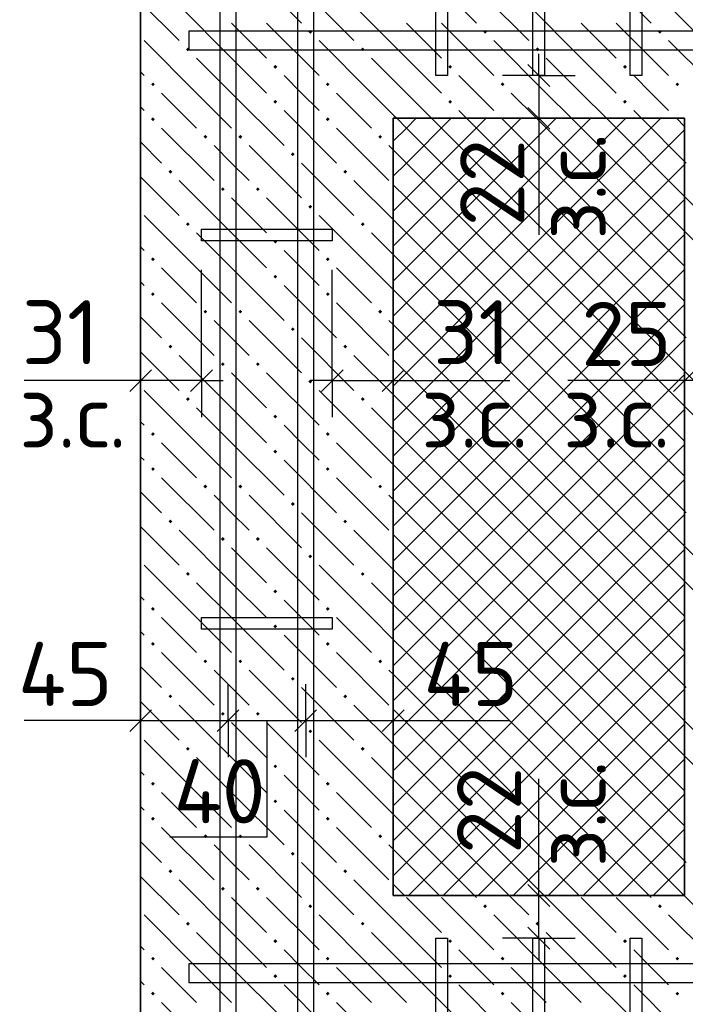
# Model space of a CAD drawing. Header units: millimetres. Extents: x 40580 to 1930067, y -240640 to 81020.
# Tile 439 of 656: x 1124170 to 1126455, y -189775 to -186397. Entities that reach past the tile are written whole.
import ezdxf

# ---------------------------------------------------------------- set-up
doc = ezdxf.new("R2010")
doc.units = ezdxf.units.MM
for name, color, linetype, lineweight in [('Standard', 7, 'Continuous', 25), ('ЖБ Перекрытие верхний уровень', 7, 'Continuous', 35), ('Ребро вкладыша арматура S1', 52, 'Continuous', 25), ('Ребро вкладыша арматура поперечная AW', 52, 'Continuous', 25)]:
    doc.layers.add(name, color=color, linetype=linetype, lineweight=lineweight)
doc.layers.add('Размерная выноска', color=7, linetype='Continuous')
doc.layers.add('Стилевая поверхн.', color=7, linetype='Continuous')
doc.styles.add('ISOCPEUR', font='isocpeur.ttf')

msp = doc.modelspace()

# ---------------------------------------------------------------- hatches: boundary and pattern name
at = {"layer": 'ЖБ Перекрытие верхний уровень', "linetype": 'Continuous', "lineweight": -3, "transparency": 33554687}
for points in [[(1125160.9, -186438.3), (1125167.4, -186431.8), (1125173.9, -186438.3), (1125167.4, -186444.8)], [(1125760.9, -186438.3), (1125767.4, -186431.8), (1125773.9, -186438.3), (1125767.4, -186444.8)], [(1126360.9, -186438.3), (1126367.4, -186431.8), (1126373.9, -186438.3), (1126367.4, -186444.8)], [(1124740.9, -186498.3), (1124747.4, -186491.8), (1124753.9, -186498.3), (1124747.4, -186504.8)], [(1125340.9, -186498.3), (1125347.4, -186491.8), (1125353.9, -186498.3), (1125347.4, -186504.8)], [(1125940.9, -186498.3), (1125947.4, -186491.8), (1125953.9, -186498.3), (1125947.4, -186504.8)], [(1125040.9, -186558.3), (1125047.4, -186551.8), (1125053.9, -186558.3), (1125047.4, -186564.8)], [(1125640.9, -186558.3), (1125647.4, -186551.8), (1125653.9, -186558.3), (1125647.4, -186564.8)], [(1126240.9, -186558.3), (1126247.4, -186551.8), (1126253.9, -186558.3), (1126247.4, -186564.8)], [(1124620.9, -186618.3), (1124627.4, -186611.8), (1124633.9, -186618.3), (1124627.4, -186624.8)], [(1125220.9, -186618.3), (1125227.4, -186611.8), (1125233.9, -186618.3), (1125227.4, -186624.8)], [(1125820.9, -186618.3), (1125827.4, -186611.8), (1125833.9, -186618.3), (1125827.4, -186624.8)], [(1126420.9, -186618.3), (1126427.4, -186611.8), (1126433.9, -186618.3), (1126427.4, -186624.8)], [(1125040.9, -186678.3), (1125047.4, -186671.8), (1125053.9, -186678.3), (1125047.4, -186684.8)], [(1125640.9, -186678.3), (1125647.4, -186671.8), (1125653.9, -186678.3), (1125647.4, -186684.8)], [(1126240.9, -186678.3), (1126247.4, -186671.8), (1126253.9, -186678.3), (1126247.4, -186684.8)], [(1124620.9, -186738.3), (1124627.4, -186731.8), (1124633.9, -186738.3), (1124627.4, -186744.8)], [(1125220.9, -186738.3), (1125227.4, -186731.8), (1125233.9, -186738.3), (1125227.4, -186744.8)], [(1125824.3, -186734.9), (1125827.4, -186731.8), (1125830.5, -186734.9)], [(1126424.3, -186734.9), (1126427.4, -186731.8), (1126430.5, -186734.9)], [(1124800.9, -186798.3), (1124807.4, -186791.8), (1124813.9, -186798.3), (1124807.4, -186804.8)], [(1124920.9, -186798.3), (1124927.4, -186791.8), (1124933.9, -186798.3), (1124927.4, -186804.8)], [(1125400.9, -186798.3), (1125407.4, -186791.8), (1125413.9, -186798.3), (1125407.4, -186804.8)], [(1125100.9, -186858.3), (1125107.4, -186851.8), (1125113.9, -186858.3), (1125107.4, -186864.8)], [(1124680.9, -186918.3), (1124687.4, -186911.8), (1124693.9, -186918.3), (1124687.4, -186924.8)], [(1125280.9, -186918.3), (1125287.4, -186911.8), (1125293.9, -186918.3), (1125287.4, -186924.8)], [(1124860.9, -186978.3), (1124867.4, -186971.8), (1124873.9, -186978.3), (1124867.4, -186984.8)], [(1124980.9, -186978.3), (1124987.4, -186971.8), (1124993.9, -186978.3), (1124987.4, -186984.8)], [(1125160.9, -187038.3), (1125167.4, -187031.8), (1125173.9, -187038.3), (1125167.4, -187044.8)], [(1124740.9, -187098.3), (1124747.4, -187091.8), (1124753.9, -187098.3), (1124747.4, -187104.8)], [(1125340.9, -187098.3), (1125347.4, -187091.8), (1125353.9, -187098.3), (1125347.4, -187104.8)], [(1125040.9, -187158.3), (1125047.4, -187151.8), (1125053.9, -187158.3), (1125047.4, -187164.8)], [(1124620.9, -187218.3), (1124627.4, -187211.8), (1124633.9, -187218.3), (1124627.4, -187224.8)], [(1125220.9, -187218.3), (1125227.4, -187211.8), (1125233.9, -187218.3), (1125227.4, -187224.8)], [(1125040.9, -187278.3), (1125047.4, -187271.8), (1125053.9, -187278.3), (1125047.4, -187284.8)], [(1124620.9, -187338.3), (1124627.4, -187331.8), (1124633.9, -187338.3), (1124627.4, -187344.8)], [(1125220.9, -187338.3), (1125227.4, -187331.8), (1125233.9, -187338.3), (1125227.4, -187344.8)], [(1124800.9, -187398.3), (1124807.4, -187391.8), (1124813.9, -187398.3), (1124807.4, -187404.8)], [(1124920.9, -187398.3), (1124927.4, -187391.8), (1124933.9, -187398.3), (1124927.4, -187404.8)], [(1125400.9, -187398.3), (1125407.4, -187391.8), (1125413.9, -187398.3), (1125407.4, -187404.8)], [(1125100.9, -187458.3), (1125107.4, -187451.8), (1125113.9, -187458.3), (1125107.4, -187464.8)], [(1124680.9, -187518.3), (1124687.4, -187511.8), (1124693.9, -187518.3), (1124687.4, -187524.8)], [(1125280.9, -187518.3), (1125287.4, -187511.8), (1125293.9, -187518.3), (1125287.4, -187524.8)], [(1124860.9, -187578.3), (1124867.4, -187571.8), (1124873.9, -187578.3), (1124867.4, -187584.8)], [(1124980.9, -187578.3), (1124987.4, -187571.8), (1124993.9, -187578.3), (1124987.4, -187584.8)], [(1125160.9, -187638.3), (1125167.4, -187631.8), (1125173.9, -187638.3), (1125167.4, -187644.8)], [(1124740.9, -187698.3), (1124747.4, -187691.8), (1124753.9, -187698.3), (1124747.4, -187704.8)], [(1125340.9, -187698.3), (1125347.4, -187691.8), (1125353.9, -187698.3), (1125347.4, -187704.8)], [(1125040.9, -187758.3), (1125047.4, -187751.8), (1125053.9, -187758.3), (1125047.4, -187764.8)], [(1124620.9, -187818.3), (1124627.4, -187811.8), (1124633.9, -187818.3), (1124627.4, -187824.8)], [(1125220.9, -187818.3), (1125227.4, -187811.8), (1125233.9, -187818.3), (1125227.4, -187824.8)], [(1125040.9, -187878.3), (1125047.4, -187871.8), (1125053.9, -187878.3), (1125047.4, -187884.8)], [(1124620.9, -187938.3), (1124627.4, -187931.8), (1124633.9, -187938.3), (1124627.4, -187944.8)], [(1125220.9, -187938.3), (1125227.4, -187931.8), (1125233.9, -187938.3), (1125227.4, -187944.8)], [(1124800.9, -187998.3), (1124807.4, -187991.8), (1124813.9, -187998.3), (1124807.4, -188004.8)], [(1124920.9, -187998.3), (1124927.4, -187991.8), (1124933.9, -187998.3), (1124927.4, -188004.8)], [(1125400.9, -187998.3), (1125407.4, -187991.8), (1125413.9, -187998.3), (1125407.4, -188004.8)], [(1125100.9, -188058.3), (1125107.4, -188051.8), (1125113.9, -188058.3), (1125107.4, -188064.8)], [(1124680.9, -188118.3), (1124687.4, -188111.8), (1124693.9, -188118.3), (1124687.4, -188124.8)], [(1125280.9, -188118.3), (1125287.4, -188111.8), (1125293.9, -188118.3), (1125287.4, -188124.8)], [(1124860.9, -188178.3), (1124867.4, -188171.8), (1124873.9, -188178.3), (1124867.4, -188184.8)], [(1124980.9, -188178.3), (1124987.4, -188171.8), (1124993.9, -188178.3), (1124987.4, -188184.8)], [(1125160.9, -188238.3), (1125167.4, -188231.8), (1125173.9, -188238.3), (1125167.4, -188244.8)], [(1124740.9, -188298.3), (1124747.4, -188291.8), (1124753.9, -188298.3), (1124747.4, -188304.8)], [(1125340.9, -188298.3), (1125347.4, -188291.8), (1125353.9, -188298.3), (1125347.4, -188304.8)], [(1125040.9, -188358.3), (1125047.4, -188351.8), (1125053.9, -188358.3), (1125047.4, -188364.8)], [(1124620.9, -188418.3), (1124627.4, -188411.8), (1124633.9, -188418.3), (1124627.4, -188424.8)], [(1125220.9, -188418.3), (1125227.4, -188411.8), (1125233.9, -188418.3), (1125227.4, -188424.8)], [(1125040.9, -188478.3), (1125047.4, -188471.8), (1125053.9, -188478.3), (1125047.4, -188484.8)], [(1124620.9, -188538.3), (1124627.4, -188531.8), (1124633.9, -188538.3), (1124627.4, -188544.8)], [(1125220.9, -188538.3), (1125227.4, -188531.8), (1125233.9, -188538.3), (1125227.4, -188544.8)], [(1124800.9, -188598.3), (1124807.4, -188591.8), (1124813.9, -188598.3), (1124807.4, -188604.8)], [(1124920.9, -188598.3), (1124927.4, -188591.8), (1124933.9, -188598.3), (1124927.4, -188604.8)], [(1125400.9, -188598.3), (1125407.4, -188591.8), (1125413.9, -188598.3), (1125407.4, -188604.8)], [(1125100.9, -188658.3), (1125107.4, -188651.8), (1125113.9, -188658.3), (1125107.4, -188664.8)], [(1124680.9, -188718.3), (1124687.4, -188711.8), (1124693.9, -188718.3), (1124687.4, -188724.8)], [(1125280.9, -188718.3), (1125287.4, -188711.8), (1125293.9, -188718.3), (1125287.4, -188724.8)], [(1124860.9, -188778.3), (1124867.4, -188771.8), (1124873.9, -188778.3), (1124867.4, -188784.8)], [(1124980.9, -188778.3), (1124987.4, -188771.8), (1124993.9, -188778.3), (1124987.4, -188784.8)], [(1125160.9, -188838.3), (1125167.4, -188831.8), (1125173.9, -188838.3), (1125167.4, -188844.8)], [(1124740.9, -188898.3), (1124747.4, -188891.8), (1124753.9, -188898.3), (1124747.4, -188904.8)], [(1125340.9, -188898.3), (1125347.4, -188891.8), (1125353.9, -188898.3), (1125347.4, -188904.8)], [(1125040.9, -188958.3), (1125047.4, -188951.8), (1125053.9, -188958.3), (1125047.4, -188964.8)], [(1124620.9, -189018.3), (1124627.4, -189011.8), (1124633.9, -189018.3), (1124627.4, -189024.8)], [(1125220.9, -189018.3), (1125227.4, -189011.8), (1125233.9, -189018.3), (1125227.4, -189024.8)], [(1125040.9, -189078.3), (1125047.4, -189071.8), (1125053.9, -189078.3), (1125047.4, -189084.8)], [(1124620.9, -189138.3), (1124627.4, -189131.8), (1124633.9, -189138.3), (1124627.4, -189144.8)], [(1125220.9, -189138.3), (1125227.4, -189131.8), (1125233.9, -189138.3), (1125227.4, -189144.8)], [(1124800.9, -189198.3), (1124807.4, -189191.8), (1124813.9, -189198.3), (1124807.4, -189204.8)], [(1124920.9, -189198.3), (1124927.4, -189191.8), (1124933.9, -189198.3), (1124927.4, -189204.8)], [(1125400.9, -189198.3), (1125407.4, -189191.8), (1125413.9, -189198.3), (1125407.4, -189204.8)], [(1125100.9, -189258.3), (1125107.4, -189251.8), (1125113.9, -189258.3), (1125107.4, -189264.8)], [(1124680.9, -189318.3), (1124687.4, -189311.8), (1124693.9, -189318.3), (1124687.4, -189324.8)], [(1125280.9, -189318.3), (1125287.4, -189311.8), (1125293.9, -189318.3), (1125287.4, -189324.8)], [(1124860.9, -189378.3), (1124867.4, -189371.8), (1124873.9, -189378.3), (1124867.4, -189384.8)], [(1124980.9, -189378.3), (1124987.4, -189371.8), (1124993.9, -189378.3), (1124987.4, -189384.8)], [(1125160.9, -189438.3), (1125167.4, -189431.8), (1125173.9, -189438.3), (1125167.4, -189444.8)], [(1125760.9, -189438.3), (1125767.4, -189431.8), (1125773.9, -189438.3), (1125767.4, -189444.8)], [(1126360.9, -189438.3), (1126367.4, -189431.8), (1126373.9, -189438.3), (1126367.4, -189444.8)], [(1124740.9, -189498.3), (1124747.4, -189491.8), (1124753.9, -189498.3), (1124747.4, -189504.8)], [(1125340.9, -189498.3), (1125347.4, -189491.8), (1125353.9, -189498.3), (1125347.4, -189504.8)], [(1125940.9, -189498.3), (1125947.4, -189491.8), (1125953.9, -189498.3), (1125947.4, -189504.8)], [(1125040.9, -189558.3), (1125047.4, -189551.8), (1125053.9, -189558.3), (1125047.4, -189564.8)], [(1125640.9, -189558.3), (1125647.4, -189551.8), (1125653.9, -189558.3), (1125647.4, -189564.8)], [(1126240.9, -189558.3), (1126247.4, -189551.8), (1126253.9, -189558.3), (1126247.4, -189564.8)], [(1124620.9, -189618.3), (1124627.4, -189611.8), (1124633.9, -189618.3), (1124627.4, -189624.8)], [(1125220.9, -189618.3), (1125227.4, -189611.8), (1125233.9, -189618.3), (1125227.4, -189624.8)], [(1125820.9, -189618.3), (1125827.4, -189611.8), (1125833.9, -189618.3), (1125827.4, -189624.8)], [(1126420.9, -189618.3), (1126427.4, -189611.8), (1126433.9, -189618.3), (1126427.4, -189624.8)], [(1125040.9, -189678.3), (1125047.4, -189671.8), (1125053.9, -189678.3), (1125047.4, -189684.8)], [(1125640.9, -189678.3), (1125647.4, -189671.8), (1125653.9, -189678.3), (1125647.4, -189684.8)], [(1126240.9, -189678.3), (1126247.4, -189671.8), (1126253.9, -189678.3), (1126247.4, -189684.8)], [(1124620.9, -189738.3), (1124627.4, -189731.8), (1124633.9, -189738.3), (1124627.4, -189744.8)], [(1125220.9, -189738.3), (1125227.4, -189731.8), (1125233.9, -189738.3), (1125227.4, -189744.8)], [(1125820.9, -189738.3), (1125827.4, -189731.8), (1125833.9, -189738.3), (1125827.4, -189744.8)], [(1126420.9, -189738.3), (1126427.4, -189731.8), (1126433.9, -189738.3), (1126427.4, -189744.8)]]:
    msp.add_hatch(color=7, dxfattribs=at).paths.add_polyline_path(points, flags=16)

# ---------------------------------------------------------------- linework, layer by layer
at = {"layer": 'Standard', "color": 7, "linetype": 'Continuous', "lineweight": -3, "transparency": 33554687}
for p, q in [((1125951.8, -186588.2), (1125951.8, -186513.2)), ((1125951.8, -186588.2), (1125951.8, -186734.9)), ((1125951.8, -186734.9), (1125951.8, -186809.9)), ((1124585.1, -187634.9), (1124510.1, -187634.9)), ((1124794, -187634.9), (1124585.1, -187634.9)), ((1124794, -187634.9), (1124869, -187634.9)), ((1125242.9, -187634.9), (1125167.9, -187634.9)), ((1125242.9, -187634.9), (1125451.8, -187634.9)), ((1125451.8, -187634.9), (1125526.8, -187634.9)), ((1126451.8, -187634.9), (1126376.8, -187634.9)), ((1126618.4, -187634.9), (1126451.8, -187634.9)), ((1124585.1, -188801.6), (1124510.1, -188801.6)), ((1124585.1, -188801.6), (1124885.1, -188801.6)), ((1124885.1, -188801.6), (1125151.8, -188801.6)), ((1125151.8, -188801.6), (1125451.8, -188801.6)), ((1125451.8, -188801.6), (1125526.8, -188801.6)), ((1125951.8, -189401.6), (1125951.8, -189326.6)), ((1125951.8, -189548.2), (1125951.8, -189401.6)), ((1125951.8, -189548.2), (1125951.8, -189623.2))]:
    msp.add_line(p, q, dxfattribs=at)
at = {"layer": 'Standard', "color": 7, "linetype": 'Continuous', "lineweight": 25, "transparency": 33554687}
for p, q in [((1125914.3, -186550.7), (1125989.3, -186625.7)), ((1125914.3, -186697.4), (1125989.3, -186772.4)), ((1124622.6, -187597.4), (1124547.6, -187672.4)), ((1124831.5, -187597.4), (1124756.5, -187672.4)), ((1125205.4, -187672.4), (1125280.4, -187597.4)), ((1125414.3, -187672.4), (1125489.3, -187597.4)), ((1126489.3, -187597.4), (1126414.3, -187672.4)), ((1124547.6, -188839.1), (1124622.6, -188764.1)), ((1124847.6, -188839.1), (1124922.6, -188764.1)), ((1125114.3, -188839.1), (1125189.3, -188764.1)), ((1125414.3, -188839.1), (1125489.3, -188764.1)), ((1125989.3, -189439.1), (1125914.3, -189364.1)), ((1125989.3, -189585.7), (1125914.3, -189510.7))]:
    msp.add_line(p, q, dxfattribs=at)
at = {"layer": 'Standard', "color": 251, "linetype": 'Continuous', "lineweight": -3, "true_color": 0x656565, "transparency": 33554687}
for p, q in [((1125951.8, -186588.2), (1125826.8, -186588.2)), ((1125951.8, -186588.2), (1126076.8, -186588.2)), ((1125951.8, -186588.2), (1125951.8, -186588.2)), ((1125951.8, -186734.9), (1125826.8, -186734.9)), ((1125951.8, -186734.9), (1126076.8, -186734.9)), ((1125951.8, -186734.9), (1126251.8, -186734.9)), ((1125242.9, -187634.9), (1125242.9, -187254.9)), ((1124585.1, -187634.9), (1124585.1, -187509.9)), ((1124794, -187634.9), (1124794, -187509.9)), ((1125242.9, -187634.9), (1125242.9, -187509.9)), ((1125451.8, -187634.9), (1125451.8, -187509.9)), ((1126451.8, -187634.9), (1126451.8, -187509.9)), ((1124585.1, -187634.9), (1124585.1, -187759.9)), ((1124585.1, -187634.9), (1124585.1, -187934.9)), ((1124794, -187634.9), (1124794, -187759.9)), ((1125242.9, -187634.9), (1125242.9, -187759.9)), ((1125451.8, -187634.9), (1125451.8, -187759.9)), ((1125451.8, -187634.9), (1125451.8, -187934.9)), ((1126451.8, -187634.9), (1126451.8, -187759.9)), ((1126451.8, -187634.9), (1126451.8, -187934.9)), ((1124585.1, -188801.6), (1124585.1, -188676.6)), ((1124885.1, -188801.6), (1124885.1, -188676.6)), ((1125151.8, -188801.6), (1125151.8, -188676.6)), ((1125451.8, -188801.6), (1125451.8, -188676.6)), ((1124585.1, -188801.6), (1124585.1, -188926.6)), ((1124585.1, -188801.6), (1124585.1, -188801.6)), ((1124885.1, -188801.6), (1124885.1, -188926.6)), ((1124885.1, -188801.6), (1124885.1, -188801.6)), ((1125151.8, -188801.6), (1125151.8, -188926.6)), ((1125151.8, -188801.6), (1125151.8, -188801.6)), ((1125451.8, -188801.6), (1125451.8, -188926.6)), ((1125451.8, -188801.6), (1125451.8, -188801.6)), ((1125951.8, -189401.6), (1125826.8, -189401.6)), ((1125951.8, -189401.6), (1126076.8, -189401.6)), ((1125951.8, -189401.6), (1126251.8, -189401.6)), ((1125951.8, -189548.2), (1125826.8, -189548.2)), ((1125951.8, -189548.2), (1126076.8, -189548.2)), ((1125951.8, -189548.2), (1125951.8, -189548.2))]:
    msp.add_line(p, q, dxfattribs=at)
msp.add_lwpolyline([(1124794, -187634.9), (1124794, -187340.4), (1124794, -187340.4), (1124794, -187254.9)], dxfattribs=at)
at = {"layer": 'ЖБ Перекрытие верхний уровень', "transparency": 33554687}
for p, q in [((1124585.1, -184068.2), (1124585.1, -192068.2)), ((1125451.8, -189401.6), (1125451.8, -186734.9)), ((1125451.8, -186734.9), (1126451.8, -186734.9)), ((1126451.8, -186734.9), (1126451.8, -189401.6)), ((1126451.8, -189401.6), (1125451.8, -189401.6))]:
    msp.add_line(p, q, dxfattribs=at)
at = {"layer": 'ЖБ Перекрытие верхний уровень', "color": 9, "linetype": 'Continuous', "lineweight": -3, "true_color": 0xc7c7c7, "transparency": 33554687}
for p, q in [((1124957.4, -186228.3), (1125137.4, -186408.3)), ((1126157.4, -186228.3), (1126337.4, -186408.3)), ((1125137.4, -186288.3), (1125317.4, -186468.3)), ((1125737.4, -186288.3), (1125917.4, -186468.3)), ((1126337.4, -186288.3), (1126517.4, -186468.3)), ((1124585.1, -186336), (1124717.4, -186468.3)), ((1124897.4, -186528.3), (1124717.4, -186348.3)), ((1125497.4, -186528.3), (1125317.4, -186348.3)), ((1126097.4, -186528.3), (1125917.4, -186348.3)), ((1124897.4, -186408.3), (1125017.4, -186528.3)), ((1125017.4, -186408.3), (1125197.4, -186588.3)), ((1125617.4, -186408.3), (1125797.4, -186588.3)), ((1126097.4, -186408.3), (1126217.4, -186528.3)), ((1126217.4, -186408.3), (1126397.4, -186588.3)), ((1124777.4, -186648.3), (1124597.4, -186468.3)), ((1125377.4, -186648.3), (1125197.4, -186468.3)), ((1125977.4, -186648.3), (1125797.4, -186468.3)), ((1126577.4, -186648.3), (1126397.4, -186468.3)), ((1124777.4, -186528.3), (1124897.4, -186648.3)), ((1124897.4, -186528.3), (1125017.4, -186648.3)), ((1125977.4, -186528.3), (1126097.4, -186648.3)), ((1126097.4, -186528.3), (1126217.4, -186648.3)), ((1124585.1, -186576), (1124597.4, -186588.3)), ((1125137.4, -186648.3), (1125077.4, -186588.3)), ((1125737.4, -186648.3), (1125677.4, -186588.3)), ((1126337.4, -186648.3), (1126277.4, -186588.3)), ((1124657.4, -186648.3), (1124777.4, -186768.3)), ((1124777.4, -186648.3), (1124897.4, -186768.3)), ((1124897.4, -186648.3), (1125077.4, -186828.3)), ((1125197.4, -186708.3), (1125137.4, -186648.3)), ((1125257.4, -186648.3), (1125377.4, -186768.3)), ((1125497.4, -186648.3), (1125584, -186734.9)), ((1125797.4, -186708.3), (1125737.4, -186648.3)), ((1125857.4, -186648.3), (1125944, -186734.9)), ((1125977.4, -186648.3), (1126064, -186734.9)), ((1126097.4, -186648.3), (1126184, -186734.9)), ((1126397.4, -186708.3), (1126337.4, -186648.3)), ((1124597.4, -186708.3), (1124585.1, -186696)), ((1125077.4, -186708.3), (1125257.4, -186888.3)), ((1125677.4, -186708.3), (1125704, -186734.9)), ((1126277.4, -186708.3), (1126304, -186734.9)), ((1124657.4, -186768.3), (1124837.4, -186948.3)), ((1125257.4, -186768.3), (1125437.4, -186948.3)), ((1124585.1, -186816), (1124657.4, -186888.3)), ((1124897.4, -186888.3), (1124837.4, -186828.3)), ((1124957.4, -186828.3), (1125137.4, -187008.3)), ((1125451.8, -186842.7), (1125437.4, -186828.3)), ((1124957.4, -186948.3), (1124897.4, -186888.3)), ((1125137.4, -186888.3), (1125317.4, -187068.3)), ((1126451.8, -186882.7), (1126457.4, -186888.3)), ((1124585.1, -186936), (1124717.4, -187068.3)), ((1124897.4, -187128.3), (1124717.4, -186948.3)), ((1125451.8, -187082.7), (1125317.4, -186948.3)), ((1124897.4, -187008.3), (1125017.4, -187128.3)), ((1125017.4, -187008.3), (1125197.4, -187188.3)), ((1126451.8, -187002.7), (1126517.4, -187068.3)), ((1124777.4, -187248.3), (1124597.4, -187068.3)), ((1125377.4, -187248.3), (1125197.4, -187068.3)), ((1126577.4, -187248.3), (1126451.8, -187122.7)), ((1124777.4, -187128.3), (1124897.4, -187248.3)), ((1124897.4, -187128.3), (1125017.4, -187248.3)), ((1125377.4, -187128.3), (1125451.8, -187202.7)), ((1124585.1, -187176), (1124597.4, -187188.3)), ((1125137.4, -187248.3), (1125077.4, -187188.3)), ((1124657.4, -187248.3), (1124777.4, -187368.3)), ((1124777.4, -187248.3), (1124897.4, -187368.3)), ((1124897.4, -187248.3), (1125077.4, -187428.3)), ((1125197.4, -187308.3), (1125137.4, -187248.3)), ((1125257.4, -187248.3), (1125377.4, -187368.3)), ((1125377.4, -187248.3), (1125451.8, -187322.7)), ((1124597.4, -187308.3), (1124585.1, -187296)), ((1125077.4, -187308.3), (1125257.4, -187488.3)), ((1124657.4, -187368.3), (1124837.4, -187548.3)), ((1125257.4, -187368.3), (1125437.4, -187548.3)), ((1124585.1, -187416), (1124657.4, -187488.3)), ((1124897.4, -187488.3), (1124837.4, -187428.3)), ((1124957.4, -187428.3), (1125137.4, -187608.3)), ((1125451.8, -187442.7), (1125437.4, -187428.3)), ((1124957.4, -187548.3), (1124897.4, -187488.3)), ((1125137.4, -187488.3), (1125317.4, -187668.3)), ((1126451.8, -187482.7), (1126457.4, -187488.3)), ((1124585.1, -187536), (1124717.4, -187668.3)), ((1124897.4, -187728.3), (1124717.4, -187548.3)), ((1125451.8, -187682.7), (1125317.4, -187548.3)), ((1124897.4, -187608.3), (1125017.4, -187728.3)), ((1125017.4, -187608.3), (1125197.4, -187788.3)), ((1126451.8, -187602.7), (1126517.4, -187668.3)), ((1124777.4, -187848.3), (1124597.4, -187668.3)), ((1125377.4, -187848.3), (1125197.4, -187668.3)), ((1124777.4, -187728.3), (1124897.4, -187848.3)), ((1124897.4, -187728.3), (1125017.4, -187848.3)), ((1125377.4, -187728.3), (1125451.8, -187802.7)), ((1126577.4, -187848.3), (1126451.8, -187722.7)), ((1124585.1, -187776), (1124597.4, -187788.3)), ((1125137.4, -187848.3), (1125077.4, -187788.3)), ((1124657.4, -187848.3), (1124777.4, -187968.3)), ((1124777.4, -187848.3), (1124897.4, -187968.3)), ((1124897.4, -187848.3), (1125077.4, -188028.3)), ((1125197.4, -187908.3), (1125137.4, -187848.3)), ((1125257.4, -187848.3), (1125377.4, -187968.3)), ((1125377.4, -187848.3), (1125451.8, -187922.7)), ((1124597.4, -187908.3), (1124585.1, -187896)), ((1125077.4, -187908.3), (1125257.4, -188088.3)), ((1124657.4, -187968.3), (1124837.4, -188148.3)), ((1125257.4, -187968.3), (1125437.4, -188148.3)), ((1124585.1, -188016), (1124657.4, -188088.3)), ((1124897.4, -188088.3), (1124837.4, -188028.3)), ((1124957.4, -188028.3), (1125137.4, -188208.3)), ((1125451.8, -188042.7), (1125437.4, -188028.3)), ((1124957.4, -188148.3), (1124897.4, -188088.3)), ((1125137.4, -188088.3), (1125317.4, -188268.3)), ((1126451.8, -188082.7), (1126457.4, -188088.3)), ((1124585.1, -188136), (1124717.4, -188268.3)), ((1124897.4, -188328.3), (1124717.4, -188148.3)), ((1125451.8, -188282.7), (1125317.4, -188148.3)), ((1124897.4, -188208.3), (1125017.4, -188328.3)), ((1125017.4, -188208.3), (1125197.4, -188388.3)), ((1126451.8, -188202.7), (1126517.4, -188268.3)), ((1124777.4, -188448.3), (1124597.4, -188268.3)), ((1125377.4, -188448.3), (1125197.4, -188268.3)), ((1124777.4, -188328.3), (1124897.4, -188448.3)), ((1124897.4, -188328.3), (1125017.4, -188448.3)), ((1125377.4, -188328.3), (1125451.8, -188402.7)), ((1126577.4, -188448.3), (1126451.8, -188322.7)), ((1124585.1, -188376), (1124597.4, -188388.3)), ((1125137.4, -188448.3), (1125077.4, -188388.3)), ((1124657.4, -188448.3), (1124777.4, -188568.3)), ((1124777.4, -188448.3), (1124897.4, -188568.3)), ((1124897.4, -188448.3), (1125077.4, -188628.3)), ((1125197.4, -188508.3), (1125137.4, -188448.3)), ((1125257.4, -188448.3), (1125377.4, -188568.3)), ((1125377.4, -188448.3), (1125451.8, -188522.7)), ((1124597.4, -188508.3), (1124585.1, -188496)), ((1125077.4, -188508.3), (1125257.4, -188688.3)), ((1124657.4, -188568.3), (1124837.4, -188748.3)), ((1125257.4, -188568.3), (1125437.4, -188748.3)), ((1124585.1, -188616), (1124657.4, -188688.3)), ((1124897.4, -188688.3), (1124837.4, -188628.3)), ((1124957.4, -188628.3), (1125137.4, -188808.3)), ((1125451.8, -188642.7), (1125437.4, -188628.3)), ((1124957.4, -188748.3), (1124897.4, -188688.3)), ((1125137.4, -188688.3), (1125317.4, -188868.3)), ((1126451.8, -188682.7), (1126457.4, -188688.3)), ((1124585.1, -188736), (1124717.4, -188868.3)), ((1124897.4, -188928.3), (1124717.4, -188748.3)), ((1125451.8, -188882.7), (1125317.4, -188748.3)), ((1124897.4, -188808.3), (1125017.4, -188928.3)), ((1125017.4, -188808.3), (1125197.4, -188988.3)), ((1126451.8, -188802.7), (1126517.4, -188868.3)), ((1124777.4, -189048.3), (1124597.4, -188868.3)), ((1125377.4, -189048.3), (1125197.4, -188868.3)), ((1124777.4, -188928.3), (1124897.4, -189048.3)), ((1124897.4, -188928.3), (1125017.4, -189048.3)), ((1125377.4, -188928.3), (1125451.8, -189002.7)), ((1126577.4, -189048.3), (1126451.8, -188922.7)), ((1124585.1, -188976), (1124597.4, -188988.3)), ((1125137.4, -189048.3), (1125077.4, -188988.3)), ((1124657.4, -189048.3), (1124777.4, -189168.3)), ((1124777.4, -189048.3), (1124897.4, -189168.3)), ((1124897.4, -189048.3), (1125077.4, -189228.3)), ((1125197.4, -189108.3), (1125137.4, -189048.3)), ((1125257.4, -189048.3), (1125377.4, -189168.3)), ((1125377.4, -189048.3), (1125451.8, -189122.7)), ((1124597.4, -189108.3), (1124585.1, -189096)), ((1125077.4, -189108.3), (1125257.4, -189288.3)), ((1124657.4, -189168.3), (1124837.4, -189348.3)), ((1125257.4, -189168.3), (1125437.4, -189348.3)), ((1124585.1, -189216), (1124657.4, -189288.3)), ((1124897.4, -189288.3), (1124837.4, -189228.3)), ((1124957.4, -189228.3), (1125137.4, -189408.3)), ((1125451.8, -189242.7), (1125437.4, -189228.3)), ((1124957.4, -189348.3), (1124897.4, -189288.3)), ((1125137.4, -189288.3), (1125317.4, -189468.3)), ((1126451.8, -189282.7), (1126457.4, -189288.3)), ((1124585.1, -189336), (1124717.4, -189468.3)), ((1124897.4, -189528.3), (1124717.4, -189348.3)), ((1125497.4, -189528.3), (1125317.4, -189348.3)), ((1124897.4, -189408.3), (1125017.4, -189528.3)), ((1125017.4, -189408.3), (1125197.4, -189588.3)), ((1125497.4, -189408.3), (1125617.4, -189528.3)), ((1125617.4, -189408.3), (1125797.4, -189588.3)), ((1125730.6, -189401.6), (1125737.4, -189408.3)), ((1125850.6, -189401.6), (1125917.4, -189468.3)), ((1126097.4, -189528.3), (1125970.6, -189401.6)), ((1126097.4, -189408.3), (1126217.4, -189528.3)), ((1126217.4, -189408.3), (1126397.4, -189588.3)), ((1126330.6, -189401.6), (1126337.4, -189408.3)), ((1126450.6, -189401.6), (1126517.4, -189468.3)), ((1124777.4, -189648.3), (1124597.4, -189468.3)), ((1125377.4, -189648.3), (1125197.4, -189468.3)), ((1125977.4, -189648.3), (1125797.4, -189468.3)), ((1126577.4, -189648.3), (1126397.4, -189468.3)), ((1124777.4, -189528.3), (1124897.4, -189648.3)), ((1124897.4, -189528.3), (1125017.4, -189648.3)), ((1125377.4, -189528.3), (1125497.4, -189648.3)), ((1125497.4, -189528.3), (1125617.4, -189648.3)), ((1125977.4, -189528.3), (1126097.4, -189648.3)), ((1126097.4, -189528.3), (1126217.4, -189648.3)), ((1124585.1, -189576), (1124597.4, -189588.3)), ((1125137.4, -189648.3), (1125077.4, -189588.3)), ((1125737.4, -189648.3), (1125677.4, -189588.3)), ((1126337.4, -189648.3), (1126277.4, -189588.3)), ((1124657.4, -189648.3), (1124777.4, -189768.3)), ((1124777.4, -189648.3), (1124897.4, -189768.3)), ((1124897.4, -189648.3), (1125077.4, -189828.3)), ((1125197.4, -189708.3), (1125137.4, -189648.3)), ((1125257.4, -189648.3), (1125377.4, -189768.3)), ((1125377.4, -189648.3), (1125497.4, -189768.3)), ((1125497.4, -189648.3), (1125677.4, -189828.3)), ((1125797.4, -189708.3), (1125737.4, -189648.3)), ((1125857.4, -189648.3), (1125977.4, -189768.3)), ((1125977.4, -189648.3), (1126097.4, -189768.3)), ((1126097.4, -189648.3), (1126277.4, -189828.3)), ((1126397.4, -189708.3), (1126337.4, -189648.3)), ((1124597.4, -189708.3), (1124585.1, -189696)), ((1125077.4, -189708.3), (1125257.4, -189888.3)), ((1125677.4, -189708.3), (1125857.4, -189888.3)), ((1126277.4, -189708.3), (1126457.4, -189888.3)), ((1124657.4, -189768.3), (1124837.4, -189948.3)), ((1125257.4, -189768.3), (1125437.4, -189948.3)), ((1125857.4, -189768.3), (1126037.4, -189948.3))]:
    msp.add_line(p, q, dxfattribs=at)
for points in [[(1125557.4, -186228.3), (1125618.7, -186289.7), (1125618.7, -186289.7), (1125737.4, -186408.3)], [(1125497.4, -186408.3), (1125553.3, -186464.2), (1125553.3, -186464.2), (1125617.4, -186528.3)], [(1125377.4, -186528.3), (1125487.8, -186638.7), (1125487.8, -186638.7), (1125497.4, -186648.3)], [(1125497.4, -186528.3), (1125520.6, -186551.5), (1125520.6, -186551.5), (1125617.4, -186648.3)], [(1125377.4, -186648.3), (1125455.1, -186726), (1125455.1, -186726), (1125464, -186734.9)]]:
    msp.add_lwpolyline(points, dxfattribs=at)
at = {"layer": 'Размерная выноска', "color": 7, "linetype": 'Continuous', "lineweight": -3, "transparency": 33554687}
for p, q in [((1125951.8, -186734.9), (1125951.8, -187134.9)), ((1124585.1, -187634.9), (1124185.1, -187634.9)), ((1125451.8, -187634.9), (1125851.8, -187634.9)), ((1126451.8, -187634.9), (1126051.8, -187634.9)), ((1124585.1, -188801.6), (1124185.1, -188801.6)), ((1125018.4, -188801.6), (1125018.4, -189201.6)), ((1125451.8, -188801.6), (1125851.8, -188801.6)), ((1125951.8, -189401.6), (1125951.8, -189001.6)), ((1125018.4, -189201.6), (1124685.1, -189201.6))]:
    msp.add_line(p, q, dxfattribs=at)
at = {"layer": 'Ребро вкладыша арматура S1', "color": 7, "linetype": 'Continuous', "lineweight": 25, "transparency": 33554687}
for points in [[(1124858.4, -192094.9), (1124858.4, -184041.6), (1124911.8, -184041.6), (1124911.8, -192094.9), (1124858.4, -192094.9)], [(1124858.4, -192094.9), (1124858.4, -184041.6), (1124911.8, -184041.6), (1124911.8, -192094.9), (1124858.4, -192094.9)], [(1125125.1, -192094.9), (1125125.1, -184041.6), (1125178.4, -184041.6), (1125178.4, -192094.9), (1125125.1, -192094.9)], [(1125125.1, -192094.9), (1125125.1, -184041.6), (1125178.4, -184041.6), (1125178.4, -192094.9), (1125125.1, -192094.9)], [(1124752.1, -186434.9), (1129298.8, -186434.9), (1129298.8, -186501.6), (1124752.1, -186501.6), (1124752.1, -186434.9)], [(1124752.1, -189634.9), (1129298.8, -189634.9), (1129298.8, -189701.6), (1124752.1, -189701.6), (1124752.1, -189634.9)]]:
    msp.add_lwpolyline(points, dxfattribs=at)
at = {"layer": 'Ребро вкладыша арматура поперечная AW', "color": 7, "linetype": 'Continuous', "lineweight": -3, "transparency": 33554687}
for points in [[(1125598.4, -186588.2), (1125598.4, -185548.2), (1125638.4, -185548.2), (1125638.4, -186588.2), (1125598.4, -186588.2)], [(1125931.8, -186588.2), (1125931.8, -185548.2), (1125971.8, -185548.2), (1125971.8, -186588.2), (1125931.8, -186588.2)], [(1126265.1, -186588.2), (1126265.1, -185548.2), (1126305.1, -185548.2), (1126305.1, -186588.2), (1126265.1, -186588.2)], [(1125598.4, -190588.2), (1125598.4, -189548.2), (1125638.4, -189548.2), (1125638.4, -190588.2), (1125598.4, -190588.2)], [(1125931.8, -190588.2), (1125931.8, -189548.2), (1125971.8, -189548.2), (1125971.8, -190588.2), (1125931.8, -190588.2)], [(1126265.1, -190588.2), (1126265.1, -189548.2), (1126305.1, -189548.2), (1126305.1, -190588.2), (1126265.1, -190588.2)]]:
    msp.add_lwpolyline(points, dxfattribs=at)
at = {"layer": 'Ребро вкладыша арматура поперечная AW', "color": 19, "linetype": 'Continuous', "lineweight": -3, "true_color": 0x5a2814, "transparency": 33554687}
for points in [[(1125242.9, -187154.9), (1124794, -187154.9), (1124794, -187114.9), (1125242.9, -187114.9), (1125242.9, -187154.9)], [(1125242.9, -188488.2), (1124794, -188488.2), (1124794, -188448.2), (1125242.9, -188448.2), (1125242.9, -188488.2)]]:
    msp.add_lwpolyline(points, dxfattribs=at)
at = {"layer": 'Стилевая поверхн.', "color": 252, "linetype": 'Continuous', "lineweight": 13, "true_color": 0x8f8f8f, "transparency": 33554687}
for p, q in [((1125464, -186734.9), (1125497.4, -186768.3)), ((1125497.4, -186768.3), (1125530.8, -186734.9)), ((1125497.4, -186888.3), (1125650.8, -186734.9)), ((1125497.4, -187008.3), (1125770.8, -186734.9)), ((1125497.4, -187128.3), (1125890.8, -186734.9)), ((1125497.4, -187248.3), (1126010.8, -186734.9)), ((1125584, -186734.9), (1126097.4, -187248.3)), ((1125617.4, -187248.3), (1126130.8, -186734.9)), ((1125704, -186734.9), (1126217.4, -187248.3)), ((1125737.4, -187248.3), (1126250.8, -186734.9)), ((1125824, -186734.9), (1126337.4, -187248.3)), ((1125857.4, -187248.3), (1126370.8, -186734.9)), ((1125944, -186734.9), (1126451.8, -187242.7)), ((1126064, -186734.9), (1126451.8, -187122.7)), ((1126184, -186734.9), (1126451.8, -187002.7)), ((1126304, -186734.9), (1126451.8, -186882.7)), ((1126424, -186734.9), (1126451.8, -186762.7)), ((1125451.8, -186813.9), (1125497.4, -186768.3)), ((1125497.4, -186768.3), (1125977.4, -187248.3)), ((1125977.4, -187248.3), (1126451.8, -186773.9)), ((1125451.8, -186842.7), (1125497.4, -186888.3)), ((1125451.8, -186933.9), (1125497.4, -186888.3)), ((1125497.4, -186888.3), (1125857.4, -187248.3)), ((1126097.4, -187248.3), (1126451.8, -186893.9)), ((1125451.8, -186962.7), (1125497.4, -187008.3)), ((1125451.8, -187053.9), (1125497.4, -187008.3)), ((1125497.4, -187008.3), (1125737.4, -187248.3)), ((1126217.4, -187248.3), (1126451.8, -187013.9)), ((1125451.8, -187082.7), (1125497.4, -187128.3)), ((1125451.8, -187173.9), (1125497.4, -187128.3)), ((1125497.4, -187128.3), (1125617.4, -187248.3)), ((1126337.4, -187248.3), (1126451.8, -187133.9)), ((1125451.8, -187202.7), (1125497.4, -187248.3)), ((1125451.8, -187293.9), (1125497.4, -187248.3)), ((1125497.4, -187368.3), (1125617.4, -187248.3)), ((1125497.4, -187488.3), (1125737.4, -187248.3)), ((1125497.4, -187608.3), (1125857.4, -187248.3)), ((1125497.4, -187728.3), (1125977.4, -187248.3)), ((1125497.4, -187848.3), (1126097.4, -187248.3)), ((1125497.4, -187968.3), (1126217.4, -187248.3)), ((1125497.4, -188088.3), (1126337.4, -187248.3)), ((1125497.4, -187248.3), (1126451.8, -188202.7)), ((1125497.4, -188208.3), (1126451.8, -187253.9)), ((1125617.4, -187248.3), (1126451.8, -188082.7)), ((1125737.4, -187248.3), (1126451.8, -187962.7)), ((1125857.4, -187248.3), (1126451.8, -187842.7)), ((1125977.4, -187248.3), (1126451.8, -187722.7)), ((1126097.4, -187248.3), (1126451.8, -187602.7)), ((1126217.4, -187248.3), (1126451.8, -187482.7)), ((1126337.4, -187248.3), (1126451.8, -187362.7)), ((1125451.8, -187322.7), (1125497.4, -187368.3)), ((1125451.8, -187413.9), (1125497.4, -187368.3)), ((1125497.4, -187368.3), (1126451.8, -188322.7)), ((1125497.4, -188328.3), (1126451.8, -187373.9)), ((1125451.8, -187442.7), (1125497.4, -187488.3)), ((1125451.8, -187533.9), (1125497.4, -187488.3)), ((1125497.4, -187488.3), (1126451.8, -188442.7)), ((1125497.4, -188448.3), (1126451.8, -187493.9)), ((1125451.8, -187562.7), (1125497.4, -187608.3)), ((1125451.8, -187653.9), (1125497.4, -187608.3)), ((1125497.4, -187608.3), (1126337.4, -188448.3)), ((1125617.4, -188448.3), (1126451.8, -187613.9)), ((1125451.8, -187682.7), (1125497.4, -187728.3)), ((1125451.8, -187773.9), (1125497.4, -187728.3)), ((1125497.4, -187728.3), (1126217.4, -188448.3)), ((1125737.4, -188448.3), (1126451.8, -187733.9)), ((1125451.8, -187802.7), (1125497.4, -187848.3)), ((1125451.8, -187893.9), (1125497.4, -187848.3)), ((1125497.4, -187848.3), (1126097.4, -188448.3)), ((1125857.4, -188448.3), (1126451.8, -187853.9)), ((1125451.8, -187922.7), (1125497.4, -187968.3)), ((1125451.8, -188013.9), (1125497.4, -187968.3)), ((1125497.4, -187968.3), (1125977.4, -188448.3)), ((1125977.4, -188448.3), (1126451.8, -187973.9)), ((1125451.8, -188042.7), (1125497.4, -188088.3)), ((1125451.8, -188133.9), (1125497.4, -188088.3)), ((1125497.4, -188088.3), (1125857.4, -188448.3)), ((1126097.4, -188448.3), (1126451.8, -188093.9)), ((1125451.8, -188162.7), (1125497.4, -188208.3)), ((1125451.8, -188253.9), (1125497.4, -188208.3)), ((1125497.4, -188208.3), (1125737.4, -188448.3)), ((1126217.4, -188448.3), (1126451.8, -188213.9)), ((1125451.8, -188282.7), (1125497.4, -188328.3)), ((1125451.8, -188373.9), (1125497.4, -188328.3)), ((1125497.4, -188328.3), (1125617.4, -188448.3)), ((1126337.4, -188448.3), (1126451.8, -188333.9)), ((1125451.8, -188402.7), (1125497.4, -188448.3)), ((1125451.8, -188493.9), (1125497.4, -188448.3)), ((1125497.4, -188568.3), (1125617.4, -188448.3)), ((1125497.4, -188688.3), (1125737.4, -188448.3)), ((1125497.4, -188808.3), (1125857.4, -188448.3)), ((1125497.4, -188928.3), (1125977.4, -188448.3)), ((1125497.4, -189048.3), (1126097.4, -188448.3)), ((1125497.4, -189168.3), (1126217.4, -188448.3)), ((1125497.4, -189288.3), (1126337.4, -188448.3)), ((1125497.4, -188448.3), (1126450.6, -189401.6)), ((1125504.1, -189401.6), (1126451.8, -188453.9)), ((1125617.4, -188448.3), (1126451.8, -189282.7)), ((1125737.4, -188448.3), (1126451.8, -189162.7)), ((1125857.4, -188448.3), (1126451.8, -189042.7)), ((1125977.4, -188448.3), (1126451.8, -188922.7)), ((1126097.4, -188448.3), (1126451.8, -188802.7)), ((1126217.4, -188448.3), (1126451.8, -188682.7)), ((1126337.4, -188448.3), (1126451.8, -188562.7)), ((1125451.8, -188522.7), (1125497.4, -188568.3)), ((1125451.8, -188613.9), (1125497.4, -188568.3)), ((1125497.4, -188568.3), (1126330.6, -189401.6)), ((1125624.1, -189401.6), (1126451.8, -188573.9)), ((1125451.8, -188642.7), (1125497.4, -188688.3)), ((1125451.8, -188733.9), (1125497.4, -188688.3)), ((1125497.4, -188688.3), (1126210.6, -189401.6)), ((1125744.1, -189401.6), (1126451.8, -188693.9)), ((1125451.8, -188762.7), (1125497.4, -188808.3)), ((1125451.8, -188853.9), (1125497.4, -188808.3)), ((1125497.4, -188808.3), (1126090.6, -189401.6)), ((1125864.1, -189401.6), (1126451.8, -188813.9)), ((1125451.8, -188882.7), (1125497.4, -188928.3)), ((1125451.8, -188973.9), (1125497.4, -188928.3)), ((1125497.4, -188928.3), (1125970.6, -189401.6)), ((1125984.1, -189401.6), (1126451.8, -188933.9)), ((1125451.8, -189002.7), (1125497.4, -189048.3)), ((1125451.8, -189093.9), (1125497.4, -189048.3)), ((1125497.4, -189048.3), (1125850.6, -189401.6)), ((1126104.1, -189401.6), (1126451.8, -189053.9)), ((1125451.8, -189122.7), (1125497.4, -189168.3)), ((1125451.8, -189213.9), (1125497.4, -189168.3)), ((1125497.4, -189168.3), (1125730.6, -189401.6)), ((1126224.1, -189401.6), (1126451.8, -189173.9)), ((1125451.8, -189242.7), (1125497.4, -189288.3)), ((1125451.8, -189333.9), (1125497.4, -189288.3)), ((1125497.4, -189288.3), (1125610.6, -189401.6)), ((1126344.1, -189401.6), (1126451.8, -189293.9)), ((1125451.8, -189362.7), (1125490.6, -189401.6))]:
    msp.add_line(p, q, dxfattribs=at)

# ---------------------------------------------------------------- texts
at = {"layer": 'Standard', "color": 7, "linetype": 'Continuous', "lineweight": 25, "transparency": 33554687, "char_height": 220, "attachment_point": 7, "rotation": 90, "style": 'ISOCPEUR'}
for s, insert, width in [('з.с.', (1126181.9, -187151.7), 446.066), ('22', (1125901.8, -187106.1), 391.299), ('з.с.', (1126181.9, -189305.2), 446.06), ('22', (1125891, -189259.7), 391.305)]:
    msp.add_mtext(s, dxfattribs=dict(at, insert=insert, width=width))
at = {"layer": 'Standard', "color": 7, "linetype": 'Continuous', "lineweight": 25, "transparency": 33554687, "char_height": 220, "attachment_point": 7, "style": 'ISOCPEUR'}
for s, insert, width in [('31', (1124177.4, -187579.1), 328.86), ('31', (1125589.6, -187579.1), 328.848), ('25', (1126097.5, -187584.9), 375.735), ('з.с.', (1124168.3, -187865), 446.072), ('з.с.', (1125548.1, -187865), 446.072), ('з.с.', (1126035, -187865), 446.072), ('45', (1124164.1, -188751.5), 375.735), ('45', (1125555.9, -188751.5), 375.735), ('40', (1124698.4, -189154), 391.305)]:
    msp.add_mtext(s, dxfattribs=dict(at, insert=insert, width=width))

doc.saveas('drawing.dxf')
